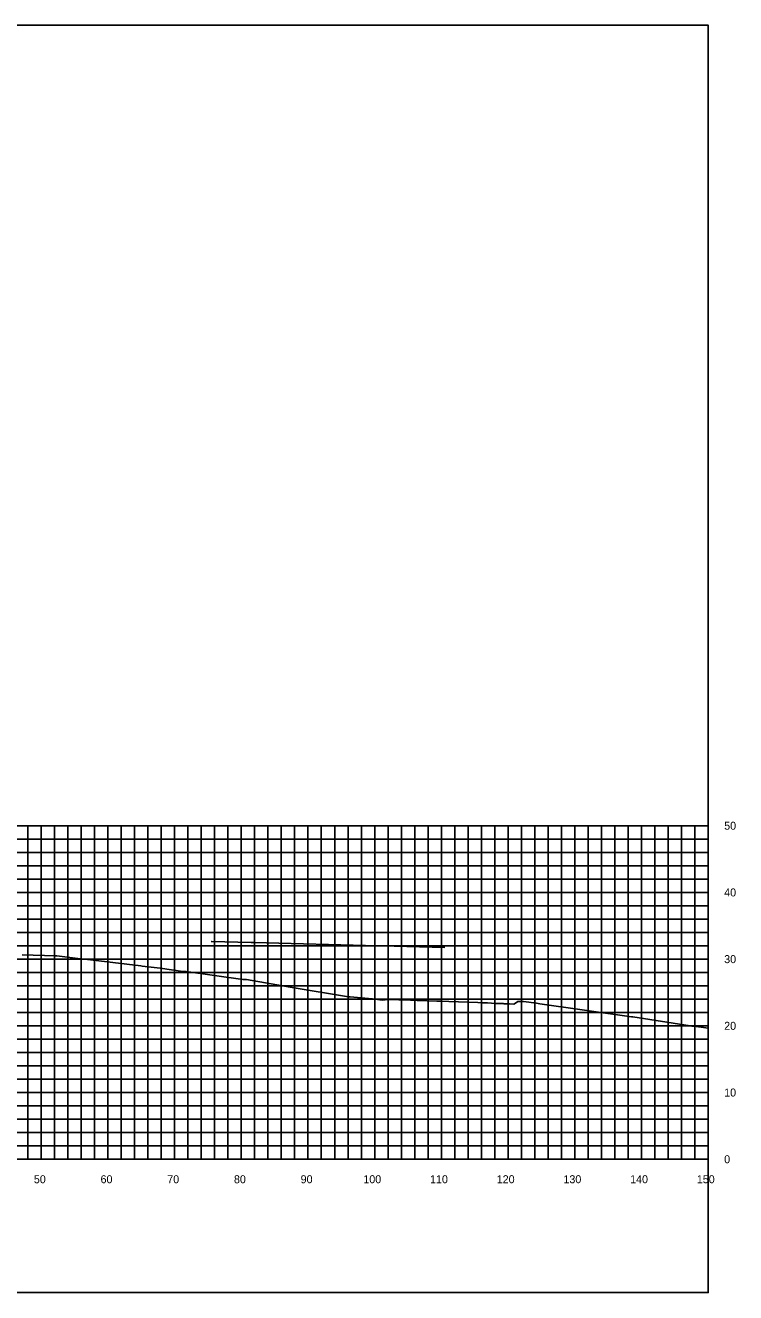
# Model space of a CAD drawing. Extents: x 1800880 to 1818864, y 245271 to 250560.
# Drawn here: x 1814520.5 to 1814627, y 248345.6 to 248535.6 of the extents above; entities that cross this region are included whole.
import ezdxf

# ---------------------------------------------------------------- set-up
doc = ezdxf.new("R2010")
doc.units = 0
for name, color, linetype in [('33', 7, 'Continuous'), ('CL-CNST', 7, 'Continuous'), ('DESIGN - DRAINAGE - Bridges', 7, 'Continuous'), ('Level 37', 7, 'Continuous'), ('Level 46', 7, 'Continuous'), ('Level 62', 7, 'Continuous')]:
    doc.layers.add(name, color=color, linetype=linetype)

msp = doc.modelspace()

# ---------------------------------------------------------------- linework, layer by layer
at = {"layer": 'CL-CNST'}
msp.add_lwpolyline([(1814520.06, 248396.22), (1814525.04, 248396.05), (1814525.23, 248396.05), (1814529.2, 248395.58), (1814529.45, 248395.58), (1814537.81, 248394.55), (1814538.01, 248394.53), (1814540.74, 248394.2), (1814544.14, 248393.74), (1814544.6, 248393.74), (1814553.14, 248392.54), (1814553.44, 248392.54), (1814553.65, 248392.54), (1814560.22, 248391.4), (1814568.94, 248389.95), (1814569.2, 248389.95), (1814572.51, 248389.63), (1814572.58, 248389.63), (1814573.99, 248389.43), (1814574.01, 248389.43), (1814574.44, 248389.49), (1814575.12, 248389.51), (1814575.15, 248389.51), (1814575.19, 248389.52), (1814575.24, 248389.52), (1814575.3, 248389.52), (1814575.37, 248389.53), (1814575.45, 248389.53), (1814576.5, 248389.49), (1814578.24, 248389.41), (1814578.59, 248389.41), (1814579.24, 248389.39), (1814582.19, 248389.28), (1814582.78, 248389.26), (1814584.02, 248389.22), (1814588.37, 248389.07), (1814588.95, 248389.05), (1814589.79, 248389.01), (1814590.42, 248388.97), (1814590.88, 248388.95), (1814591.04, 248388.94), (1814591.25, 248388.93), (1814591.55, 248388.93), (1814591.8, 248388.92), (1814592, 248388.91), (1814592.17, 248388.91), (1814592.32, 248388.9), (1814592.44, 248388.9), (1814592.56, 248388.9), (1814592.65, 248388.89), (1814592.74, 248388.89), (1814592.81, 248388.89), (1814592.88, 248388.89), (1814592.95, 248388.88), (1814593, 248388.88), (1814593.05, 248388.88), (1814593.1, 248388.88), (1814593.75, 248388.85), (1814593.83, 248388.87), (1814594.35, 248389.23), (1814594.43, 248389.23), (1814594.67, 248389.22), (1814594.78, 248389.22), (1814595.18, 248389.22), (1814597.17, 248388.96), (1814597.66, 248388.89), (1814611.37, 248386.95), (1814611.6, 248386.95), (1814620.21, 248385.56), (1814620.42, 248385.55), (1814620.75, 248385.55), (1814622.89, 248385.22)], dxfattribs=at)
at = {"layer": 'DESIGN - DRAINAGE - Bridges'}
for p, q in [((1814622.89, 248365.58), (1814622.89, 248415.58)), ((1814622.95, 248415.58), (1814622.89, 248415.58)), ((1814622.95, 248405.58), (1814622.89, 248405.58)), ((1814622.95, 248395.58), (1814622.89, 248395.58)), ((1814622.95, 248385.58), (1814622.89, 248385.58)), ((1814622.95, 248375.58), (1814622.89, 248375.58)), ((1814322.89, 248365.58), (1814622.89, 248365.58)), ((1814522.89, 248365.52), (1814522.89, 248365.58)), ((1814532.89, 248365.52), (1814532.89, 248365.58)), ((1814542.89, 248365.52), (1814542.89, 248365.58)), ((1814552.89, 248365.52), (1814552.89, 248365.58)), ((1814562.89, 248365.52), (1814562.89, 248365.58)), ((1814572.89, 248365.52), (1814572.89, 248365.58)), ((1814582.89, 248365.52), (1814582.89, 248365.58)), ((1814592.89, 248365.52), (1814592.89, 248365.58)), ((1814602.89, 248365.52), (1814602.89, 248365.58)), ((1814612.89, 248365.52), (1814612.89, 248365.58)), ((1814622.89, 248365.52), (1814622.89, 248365.58)), ((1814622.95, 248365.58), (1814622.89, 248365.58))]:
    msp.add_line(p, q, dxfattribs=at)
at = {"layer": 'Level 37'}
msp.add_lwpolyline([(1814322.89, 248345.58), (1814622.89, 248345.58), (1814622.89, 248535.58), (1814322.89, 248535.58)], close=True, dxfattribs=at)
at = {"layer": 'Level 46'}
for p, q in [((1814322.89, 248415.58), (1814622.89, 248415.58)), ((1814520.89, 248365.58), (1814520.89, 248415.58)), ((1814522.89, 248365.58), (1814522.89, 248415.58)), ((1814524.89, 248365.58), (1814524.89, 248415.58)), ((1814526.89, 248365.58), (1814526.89, 248415.58)), ((1814528.89, 248365.58), (1814528.89, 248415.58)), ((1814530.89, 248365.58), (1814530.89, 248415.58)), ((1814532.89, 248365.58), (1814532.89, 248415.58)), ((1814534.89, 248365.58), (1814534.89, 248415.58)), ((1814536.89, 248365.58), (1814536.89, 248415.58)), ((1814538.89, 248365.58), (1814538.89, 248415.58)), ((1814540.89, 248365.58), (1814540.89, 248415.58)), ((1814542.89, 248365.58), (1814542.89, 248415.58)), ((1814544.89, 248365.58), (1814544.89, 248415.58)), ((1814546.89, 248365.58), (1814546.89, 248415.58)), ((1814548.89, 248365.58), (1814548.89, 248415.58)), ((1814550.89, 248365.58), (1814550.89, 248415.58)), ((1814552.89, 248365.58), (1814552.89, 248415.58)), ((1814554.89, 248365.58), (1814554.89, 248415.58)), ((1814556.89, 248365.58), (1814556.89, 248415.58)), ((1814558.89, 248365.58), (1814558.89, 248415.58)), ((1814560.89, 248365.58), (1814560.89, 248415.58)), ((1814562.89, 248365.58), (1814562.89, 248415.58)), ((1814564.89, 248365.58), (1814564.89, 248415.58)), ((1814566.89, 248365.58), (1814566.89, 248415.58)), ((1814568.89, 248365.58), (1814568.89, 248415.58)), ((1814570.89, 248365.58), (1814570.89, 248415.58)), ((1814572.89, 248365.58), (1814572.89, 248415.58)), ((1814574.89, 248365.58), (1814574.89, 248415.58)), ((1814576.89, 248365.58), (1814576.89, 248415.58)), ((1814578.89, 248365.58), (1814578.89, 248415.58)), ((1814580.89, 248365.58), (1814580.89, 248415.58)), ((1814582.89, 248365.58), (1814582.89, 248415.58)), ((1814584.89, 248365.58), (1814584.89, 248415.58)), ((1814586.89, 248365.58), (1814586.89, 248415.58)), ((1814588.89, 248365.58), (1814588.89, 248415.58)), ((1814590.89, 248365.58), (1814590.89, 248415.58)), ((1814592.89, 248365.58), (1814592.89, 248415.58)), ((1814594.89, 248365.58), (1814594.89, 248415.58)), ((1814596.89, 248365.58), (1814596.89, 248415.58)), ((1814598.89, 248365.58), (1814598.89, 248415.58)), ((1814600.89, 248365.58), (1814600.89, 248415.58)), ((1814602.89, 248365.58), (1814602.89, 248415.58)), ((1814604.89, 248365.58), (1814604.89, 248415.58)), ((1814606.89, 248365.58), (1814606.89, 248415.58)), ((1814608.89, 248365.58), (1814608.89, 248415.58)), ((1814610.89, 248365.58), (1814610.89, 248415.58)), ((1814612.89, 248365.58), (1814612.89, 248415.58)), ((1814614.89, 248365.58), (1814614.89, 248415.58)), ((1814616.89, 248365.58), (1814616.89, 248415.58)), ((1814618.89, 248365.58), (1814618.89, 248415.58)), ((1814620.89, 248365.58), (1814620.89, 248415.58)), ((1814622.89, 248365.58), (1814622.89, 248415.58)), ((1814322.89, 248413.58), (1814622.89, 248413.58)), ((1814322.89, 248411.58), (1814622.89, 248411.58)), ((1814322.89, 248409.58), (1814622.89, 248409.58)), ((1814322.89, 248407.58), (1814622.89, 248407.58)), ((1814322.89, 248405.58), (1814622.89, 248405.58)), ((1814322.89, 248403.58), (1814622.89, 248403.58)), ((1814322.89, 248401.58), (1814622.89, 248401.58)), ((1814322.89, 248399.58), (1814622.89, 248399.58)), ((1814322.89, 248397.58), (1814622.89, 248397.58)), ((1814322.89, 248395.58), (1814622.89, 248395.58)), ((1814322.89, 248393.58), (1814622.89, 248393.58)), ((1814322.89, 248391.58), (1814622.89, 248391.58)), ((1814322.89, 248389.58), (1814622.89, 248389.58)), ((1814322.89, 248387.58), (1814622.89, 248387.58)), ((1814322.89, 248385.58), (1814622.89, 248385.58)), ((1814322.89, 248383.58), (1814622.89, 248383.58)), ((1814322.89, 248381.58), (1814622.89, 248381.58)), ((1814322.89, 248379.58), (1814622.89, 248379.58)), ((1814322.89, 248377.58), (1814622.89, 248377.58)), ((1814322.89, 248375.58), (1814622.89, 248375.58)), ((1814322.89, 248373.58), (1814622.89, 248373.58)), ((1814322.89, 248371.58), (1814622.89, 248371.58)), ((1814322.89, 248369.58), (1814622.89, 248369.58)), ((1814322.89, 248367.58), (1814622.89, 248367.58)), ((1814322.89, 248365.58), (1814622.89, 248365.58))]:
    msp.add_line(p, q, dxfattribs=at)
at = {"layer": 'Level 62'}
msp.add_lwpolyline([(1814548.38, 248398.24), (1814548.44, 248398.24), (1814554.39, 248398.09), (1814554.83, 248398.08), (1814573.36, 248397.59), (1814573.93, 248397.58), (1814583.4, 248397.33)], dxfattribs=at)

# ---------------------------------------------------------------- texts
for s, p in [('50', (1814521.79, 248361.98)), ('60', (1814531.79, 248361.98)), ('70', (1814541.79, 248361.98)), ('80', (1814551.79, 248361.98)), ('90', (1814561.79, 248361.98)), ('100', (1814571.19, 248361.98)), ('110', (1814581.19, 248361.98)), ('120', (1814591.19, 248361.98)), ('130', (1814601.19, 248361.98)), ('140', (1814611.19, 248361.98)), ('150', (1814621.19, 248361.98))]:
    msp.add_text(s, height=1.2).set_placement(p)
at = {"layer": '33'}
for s, p in [('50', (1814625.29, 248414.98)), ('40', (1814625.29, 248404.98)), ('30', (1814625.29, 248394.98)), ('20', (1814625.29, 248384.98)), ('10', (1814625.29, 248374.98)), ('0', (1814625.29, 248364.98))]:
    msp.add_text(s, height=1.2, dxfattribs=at).set_placement(p)

doc.saveas('drawing.dxf')
